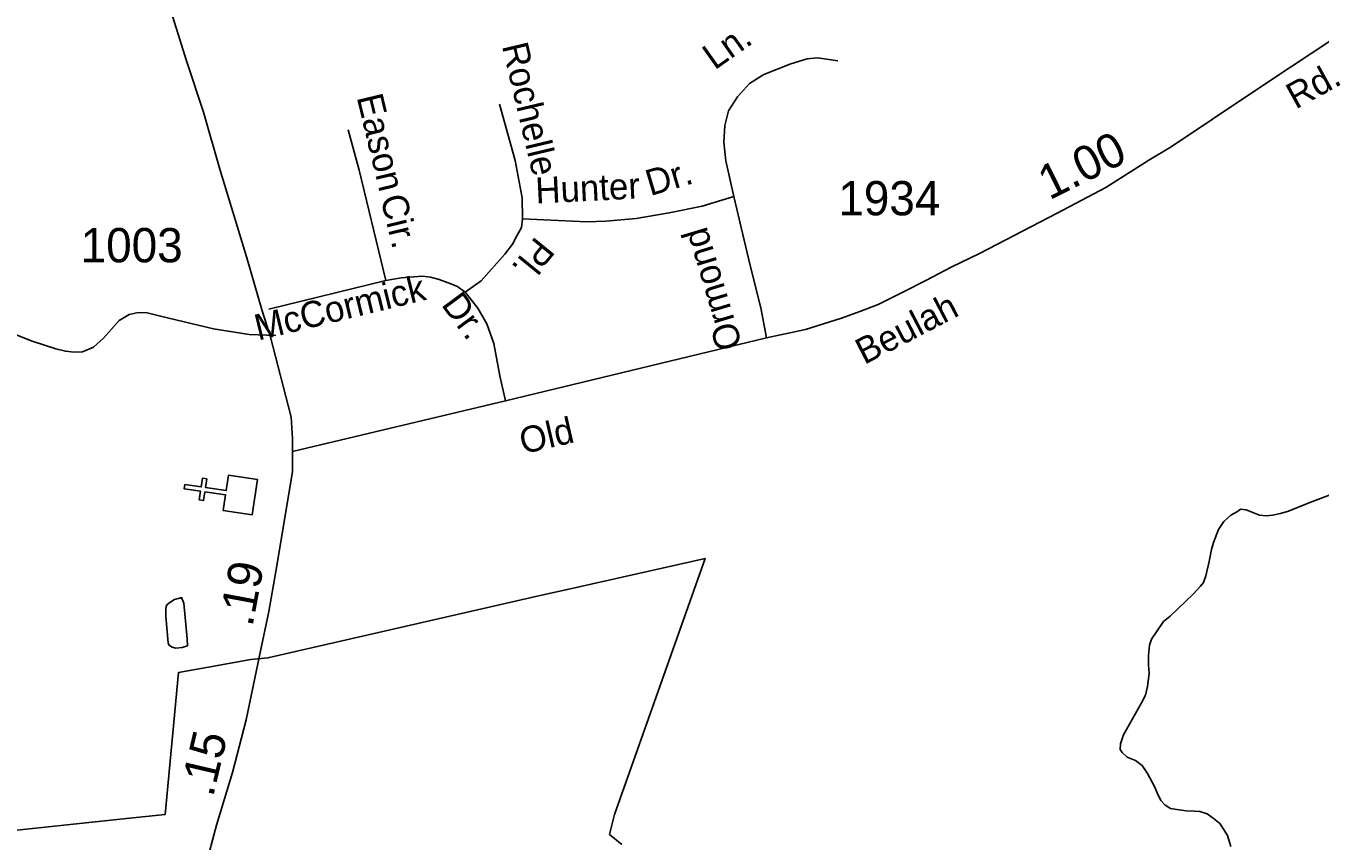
# Model space of a CAD drawing. Extents: x 2082433 to 2279600, y 546599 to 755198.
# Drawn here: x 2208110 to 2212827, y 657589 to 660561 of the extents above; entities that cross this region are included whole.
import ezdxf

# ---------------------------------------------------------------- set-up
doc = ezdxf.new("R2010")
doc.units = 0
for name, color, linetype in [('Exist Boundary Political City Limit New', 7, 'Continuous'), ('Exist Cultural Church CELL', 7, 'Continuous'), ('Exist Hydrographic Creek Single Shore', 7, 'Continuous'), ('Exist Hydrographic Misc Water Feature', 7, 'Continuous'), ('Exist Road Non-System Type 51', 7, 'Continuous'), ('Exist Road Non-System Type 51 Label', 7, 'Continuous'), ('Exist Road Secondary Mileage Hundredths English Label', 7, 'Continuous'), ('Exist Road Secondary Type 51 Attributed', 7, 'Continuous'), ('Exist Road Secondary Type 51 Label', 7, 'Continuous'), ('Exist Road Secondary Type 51 Number Label', 7, 'Continuous'), ('Map Preparation Boundary City Limit Buffer Line', 7, 'Continuous')]:
    doc.layers.add(name, color=color, linetype=linetype)

msp = doc.modelspace()

# ---------------------------------------------------------------- linework, layer by layer
at = {"layer": 'Exist Boundary Political City Limit New'}
msp.add_lwpolyline([(2210282, 657576.8), (2210236.5, 657613.4), (2210255.5, 657685.4), (2210585, 658619.9), (2210077.5, 658505.7), (2210000, 658487.9), (2208992, 658257.1), (2208929.8, 658251.5), (2208767.5, 658222.2), (2208666, 658203.8), (2208617.2, 657685.7), (2208476.8, 657670.9), (2207972.8, 657617.4)], dxfattribs=at)
at = {"layer": 'Exist Cultural Church CELL'}
msp.add_lwpolyline([(2208829.1, 658794.5), (2208837.3, 658850.9), (2208762, 658862.1), (2208757.3, 658830.4), (2208741.5, 658832.8), (2208746.2, 658864.4), (2208686.7, 658873.3), (2208689.1, 658889.1), (2208748.6, 658880.3), (2208753.3, 658911.9), (2208769.1, 658909.6), (2208764.4, 658877.9), (2208839.7, 658866.7), (2208848.3, 658923.7), (2208953.6, 658908), (2208934.4, 658778.9)], close=True, dxfattribs=at)
at = {"layer": 'Exist Hydrographic Creek Single Shore'}
msp.add_lwpolyline([(2212914.7, 658871.4), (2212783.1, 658820.8), (2212711.3, 658792.3), (2212683, 658784), (2212653.5, 658777.9), (2212631.5, 658775.5), (2212605.5, 658777.4), (2212557.3, 658797.2), (2212537.2, 658799.1), (2212525.3, 658790.7), (2212501.7, 658776.8), (2212475.5, 658754.4), (2212456, 658724.5), (2212438.2, 658678.1), (2212430.4, 658652.2), (2212422.6, 658608.3), (2212410.9, 658556.1), (2212401.5, 658532), (2212391.4, 658518.1), (2212365.6, 658490), (2212280.3, 658409.2), (2212256.5, 658389.2), (2212232.5, 658355.1), (2212212.6, 658324.8), (2212204.8, 658303), (2212200.9, 658267), (2212201.3, 658230.9), (2212203.4, 658200.9), (2212201.7, 658180.9), (2212198, 658152.7), (2212190, 658120.6), (2212176.1, 658092.7), (2212120.9, 657996.4), (2212109.3, 657974.3), (2212105.2, 657962.3), (2212099, 657944.1), (2212097.6, 657922.5), (2212105.8, 657912.3), (2212124, 657894.5), (2212154, 657882.7), (2212178.2, 657864.9), (2212198.2, 657835.1), (2212224.3, 657785.3), (2212232.5, 657765.4), (2212246.6, 657737.3), (2212262.6, 657719.5), (2212281.1, 657707.8), (2212305.1, 657703.7), (2212338.9, 657699.8), (2212369.3, 657698.1), (2212388.9, 657696.4), (2212414.8, 657688.4), (2212436.7, 657672.5), (2212461.1, 657653), (2212477.5, 657629), (2212489.6, 657609), (2212501.5, 657569.1)], dxfattribs=at)
at = {"layer": 'Exist Hydrographic Misc Water Feature'}
msp.add_lwpolyline([(2208698.4, 658300.6), (2208678.7, 658294.6), (2208656.2, 658292.4), (2208642.4, 658296.5), (2208636.3, 658300.2), (2208630.5, 658304.3), (2208628.1, 658312), (2208619.9, 658408.2), (2208619.5, 658434.2), (2208621.5, 658446.1), (2208627.1, 658454.1), (2208651.5, 658470.3), (2208669.1, 658474.5), (2208677.1, 658476.6), (2208685.3, 658456.3), (2208698, 658326.6), (2208698.4, 658300.6)], dxfattribs=at)
at = {"layer": 'Exist Road Non-System Type 51'}
msp.add_line((2208994.6, 659528.6), (2209421, 659633.3), dxfattribs=at)
for points in [[(2210689.9, 659939.5), (2210661.3, 660068.8), (2210653.5, 660137.8), (2210657.4, 660197.6), (2210670.4, 660251.5), (2210702.9, 660302.2), (2210747.1, 660351.6), (2210799.1, 660384.1), (2210898, 660422.5), (2210957.8, 660440.7), (2210995.5, 660444.6), (2211069.6, 660434.2)], [(2209920.3, 659858.2), (2209919, 659934.3), (2209892.9, 660070.8), (2209835.7, 660275.6)], [(2209421, 659633.3), (2209350.8, 659924.5), (2209324.8, 660035), (2209284.5, 660182.6)], [(2209920.3, 659858.2), (2209997, 659853.7), (2210154.3, 659847.2), (2210223.2, 659849.1), (2210333.7, 659859.5), (2210454.6, 659880.3), (2210574.2, 659904.4), (2210689.9, 659939.5)], [(2210689.9, 659939.5), (2210749.7, 659687.3), (2210788.7, 659533.2), (2210809.5, 659424)], [(2209710.9, 659591), (2209769.4, 659631.4), (2209855.2, 659728.9), (2209883.8, 659765.9), (2209899.4, 659795.8), (2209916.3, 659825.7), (2209920.3, 659858.2)], [(2209421, 659633.3), (2209476.9, 659642.4), (2209554.9, 659648.9), (2209584.8, 659645), (2209616, 659637.2), (2209648.5, 659624.2), (2209682.3, 659610.5), (2209710.9, 659591)], [(2209710.9, 659591), (2209756.4, 659531.9), (2209790.2, 659474.7), (2209814.9, 659403.2), (2209837, 659284.9), (2209857.8, 659193.9)], [(2209020.6, 659432.4), (2208923, 659435.7), (2208793, 659456.5), (2208600.6, 659503.3), (2208551.2, 659515), (2208518.7, 659516.3), (2208486.2, 659508.5), (2208449.8, 659487.7), (2208392.6, 659423.3), (2208356.2, 659389.5), (2208315.9, 659372.6), (2208286, 659371.3), (2208253.5, 659375.2), (2208218.4, 659384.3), (2208132.6, 659411.6), (2207970, 659476), (2207830.9, 659534.5)]]:
    msp.add_lwpolyline(points, dxfattribs=at)
at = {"layer": 'Exist Road Secondary Type 51 Attributed'}
for points in [[(2213904.9, 661228.2), (2213576.4, 661004.9), (2213027.1, 660615.5), (2212640, 660358.3), (2212435, 660220.9), (2212283.8, 660119.8), (2212202.8, 660071.3), (2212045.8, 659972.5), (2211868.5, 659878.4), (2211585.6, 659731.6), (2211484.1, 659682.8), (2211389.3, 659633.4), (2211308.1, 659591.5), (2211216.1, 659545.5), (2211149.7, 659519.7), (2211082.1, 659495.4), (2210950.8, 659454.8), (2210809.5, 659424), (2209857.8, 659193.9), (2209081.1, 659009)], [(2209081.1, 659009), (2209081.1, 659057.1), (2209076.9, 659135.1), (2209000.4, 659431.2), (2208971.3, 659521.9), (2208914.7, 659716), (2208816.9, 660039), (2208757.4, 660247.3), (2208695, 660434.3), (2208625.6, 660656.7)], [(2208689.5, 657267.2), (2208709.9, 657319.6), (2208764.5, 657495.8), (2208804.1, 657647.4), (2208862.2, 657838.7), (2208912.5, 658031.3), (2208962.8, 658270.8), (2208994.9, 658426.5), (2209020.9, 658572.1), (2209081.1, 658935.3), (2209081.1, 659009)]]:
    msp.add_lwpolyline(points, dxfattribs=at)
at = {"layer": 'Map Preparation Boundary City Limit Buffer Line'}
msp.add_lwpolyline([(2210282, 657576.8), (2210236.5, 657613.4), (2210255.5, 657685.4), (2210585, 658619.9), (2210077.5, 658505.7), (2210000, 658487.9), (2208992, 658257.1), (2208929.8, 658251.5), (2208767.5, 658222.2), (2208666, 658203.8), (2208617.2, 657685.7), (2208476.8, 657670.9), (2207972.8, 657617.4)], dxfattribs=at)

# ---------------------------------------------------------------- texts
at = {"layer": 'Exist Road Non-System Type 51 Label'}
for s, rotation, p in [('Ln.', 35.3181, (2210620.2, 660398.4)), ('Rochelle', 283.347, (2209844.3, 660488.8)), ('Eason', 283.5405, (2209315.1, 660301.5)), ('Dr.', 16.4977, (2210385.4, 659940.5)), ('Hunter', 2.7929, (2209968.8, 659913.6)), ('Cir.', 283.5405, (2209401.5, 659935.1)), ('Ormond', 106.7682, (2210721.9, 659395.1)), ('Pl.', 230.8864, (2209968.8, 659797)), ('McCormick', 13.6529, (2208956.2, 659413.5)), ('Dr.', 306.5668, (2209621.1, 659544.6))]:
    msp.add_text(s, height=95, rotation=rotation, dxfattribs=at).set_placement(p)
at = {"layer": 'Exist Road Secondary Mileage Hundredths English Label'}
for s, rotation, p in [('1.00', 26.4996, (2211840.1, 659924.8)), ('.19', 79.4315, (2208935.3, 658367.3)), ('.15', 76.7815, (2208791.6, 657746.2))]:
    msp.add_text(s, height=125, rotation=rotation, dxfattribs=at).set_placement(p)
at = {"layer": 'Exist Road Secondary Type 51 Label'}
for s, rotation, p in [('Rd.', 28.8958, (2212737.9, 660255.8)), ('Beulah', 27.493, (2211165.7, 659324.8)), ('Old', 13.0069, (2209921.2, 658999.5))]:
    msp.add_text(s, height=95, rotation=rotation, dxfattribs=at).set_placement(p)
at = {"layer": 'Exist Road Secondary Type 51 Number Label'}
for s, p in [('1934', (2211070.9, 659870.6)), ('1003', (2208309.3, 659699.3))]:
    msp.add_text(s, height=125, dxfattribs=at).set_placement(p)

doc.saveas('drawing.dxf')
